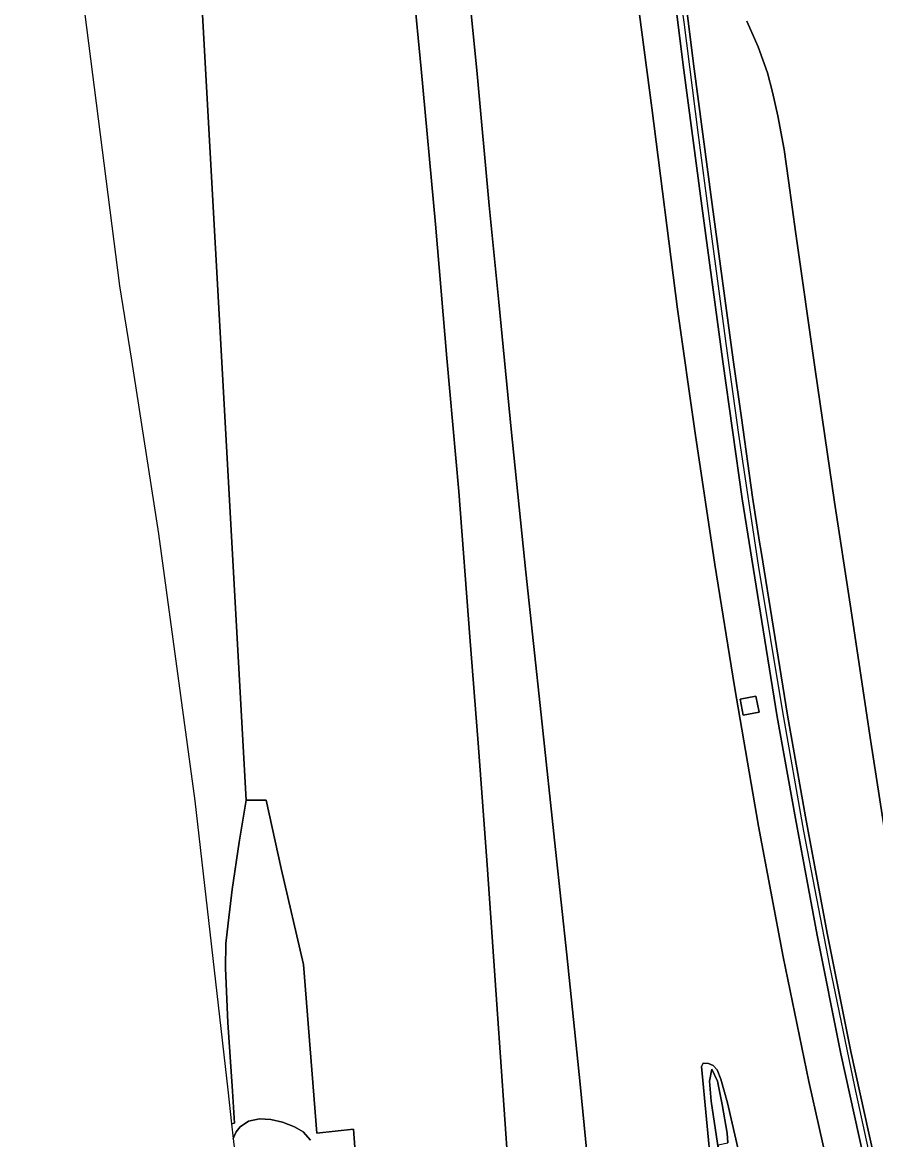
# Model space of a CAD drawing. Extents: x 157648 to 158502, y 379212 to 380938.
# Drawn here: x 157957.5 to 158041.7, y 379995.1 to 380105.4 of the extents above; entities that cross this region are included whole.
import ezdxf

# ---------------------------------------------------------------- set-up
doc = ezdxf.new("R2010")
doc.units = 0
for name, color, linetype in [('IMGEO_Berm_groen', 7, 'Continuous'), ('IMGEO_Geluidsscherm', 7, 'Continuous'), ('IMGEO_Grasland_overig', 7, 'Continuous'), ('IMGEO_Muur', 7, 'Continuous'), ('IMGEO_Rijbaan_autosnelweg', 7, 'Continuous'), ('IMGEO_Rijbaan_autoweg', 7, 'Continuous'), ('IMGEO_Terreindeel_gesloten', 7, 'Continuous')]:
    doc.layers.add(name, color=color, linetype=linetype)

msp = doc.modelspace()

# ---------------------------------------------------------------- linework, layer by layer
at = {"layer": 'IMGEO_Berm_groen'}
for points in [[(157995.34, 380116.53), (157996.85, 380100.81), (157998.28, 380085.48), (157999.4, 380072.25), (158000.57, 380059.07), (158001.66, 380044.74), (158002.5, 380034.24), (158003.37, 380022.21), (158004.37, 380007.95), (158005.44, 379992.36)], [(158040.55, 379993.26), (158038.28, 380003.56), (158035.94, 380015.28), (158033.8, 380026.79), (158032.01, 380036.84), (158030.61, 380045.41), (158028.55, 380058.36), (158026.64, 380071.93), (158024.58, 380087.29), (158022.72, 380101.18), (158021.06, 380114.68)], [(158022.08, 380114.8), (158023.74, 380101.31), (158025.6, 380087.43), (158027.67, 380072.07), (158028.47, 380066.35), (158029.56, 380058.51), (158030.27, 380054.07), (158030.42, 380053.15), (158031.63, 380045.57), (158033.03, 380037.01), (158034.81, 380026.97), (158036.95, 380015.47), (158039.29, 380003.77), (158041.56, 379993.48)], [(158013.62, 379989.77), (158012.55, 380000.57), (158011.23, 380013.34), (158010.14, 380023.73), (158008.7, 380037.02), (158007.2, 380051.13), (158005.75, 380065.23), (158004.54, 380077.78), (158003.57, 380087.32), (158002.39, 380100.33), (158001.17, 380112.57)], [(158017.89, 380110.19), (158019.63, 380096.95), (158022.18, 380077.07), (158023.9, 380064.84), (158025.87, 380051.88), (158027.78, 380039.81), (158030.16, 380026.05), (158032.61, 380013.14), (158035.14, 380000.81), (158038.2, 379987.2)], [(158048.67, 379989.68), (158046.8, 380000.87), (158044.99, 380011.27), (158043.26, 380021.43), (158041.24, 380034.36), (158039.21, 380047.97), (158037.68, 380058.04), (158035.77, 380071.13), (158033.86, 380084.52), (158033.12, 380089.79), (158032.71, 380092.84), (158032.08, 380096.17), (158031.56, 380098.51), (158031.05, 380100.43), (158030.14, 380102.98), (158029, 380105.53)], [(157990.63, 379990.34), (157990.2, 379996.13), (157986.57, 379995.73), (157985.26, 380012.39), (157983.04, 380021.84), (157981.58, 380028.6), (157979.6, 380028.61), (157978.89, 380024.45), (157978.22, 380019.77), (157977.82, 380016.46), (157977.57, 380014.45), (157977.55, 380012.03), (157977.78, 380006.66), (157978.25, 379999.86), (157978.45, 379996.7), (157978.16, 379996.66), (157978.32, 379995.19), (157978.61, 379995.85), (157978.99, 379996.35), (157979.83, 379996.9), (157980.92, 379997.13), (157982.03, 379997.07), (157983.19, 379996.81), (157984.37, 379996.36), (157985.23, 379995.85), (157985.93, 379995.02)], [(158028.64, 379991.96), (158027.12, 379998.71), (158026.46, 380001.04), (158026.08, 380001.97), (158025.68, 380002.39), (158025.23, 380002.61), (158024.7, 380002.62), (158024.54, 380002.32), (158025.54, 379991.9)], [(158026.83, 379989.85), (158025.49, 379998.87), (158025.34, 380000.85), (158025.56, 380002.03), (158026.12, 380000.85), (158026.58, 379998.56), (158027.07, 379995.72), (158027.15, 379994.78)]]:
    msp.add_lwpolyline(points, dxfattribs=at)
for points in [[(158028.34, 380038.58), (158029.91, 380038.88), (158030.22, 380037.29), (158028.65, 380036.98)], [(158027.15, 379994.78), (158027.07, 379995.72), (158026.58, 379998.56), (158026.12, 380000.85), (158025.56, 380002.03), (158025.34, 380000.85), (158025.49, 379998.87), (158026.83, 379989.85), (158028.03, 379978.12), (158029.19, 379970.77), (158030.4, 379966.18), (158030.47, 379970.52), (158030.08, 379972.81), (158029.8, 379975.98), (158029.24, 379979.98), (158029.19, 379981.78), (158028.93, 379985.04), (158028.08, 379988.92), (158027.31, 379992.87), (158027.28, 379993.19), (158026.52, 379993.01), (158026.17, 379994.56)]]:
    msp.add_lwpolyline(points, close=True, dxfattribs=at)
at = {"layer": 'IMGEO_Geluidsscherm'}
msp.add_lwpolyline([(158045.01, 379976.17), (158044.56, 379977.79), (158042.03, 379989.43), (158039.68, 380000.33), (158037.21, 380012.26), (158034.64, 380025.54), (158032.58, 380037.31), (158030.18, 380051.82), (158028.21, 380064.72), (158026.96, 380073.71), (158025.51, 380084.51), (158024.22, 380094.53), (158022.83, 380105.43), (158021.33, 380115.87), (158020.1, 380126.68), (158018.67, 380139.23), (158017.36, 380151.88), (158016.66, 380158.16), (158016.1, 380163.1)], dxfattribs=at)
at = {"layer": 'IMGEO_Grasland_overig'}
msp.add_lwpolyline([(157985.93, 379995.02), (157985.23, 379995.85), (157984.37, 379996.36), (157983.19, 379996.81), (157982.03, 379997.07), (157980.92, 379997.13), (157979.83, 379996.9), (157978.99, 379996.35), (157978.61, 379995.85), (157978.32, 379995.19), (157980.16, 379979.05)], dxfattribs=at)
at = {"layer": 'IMGEO_Muur'}
for points in [[(158021.06, 380114.68), (158022.72, 380101.18), (158024.58, 380087.29), (158026.64, 380071.93), (158028.55, 380058.36), (158030.61, 380045.41), (158032.01, 380036.84), (158033.8, 380026.79), (158035.94, 380015.28), (158038.28, 380003.56), (158040.55, 379993.26)], [(158041.56, 379993.48), (158039.29, 380003.77), (158036.95, 380015.47), (158034.81, 380026.97), (158033.03, 380037.01), (158031.63, 380045.57), (158030.42, 380053.15), (158030.27, 380054.07), (158029.56, 380058.51), (158028.47, 380066.35), (158027.67, 380072.07), (158025.6, 380087.43), (158023.74, 380101.31), (158022.08, 380114.8)]]:
    msp.add_lwpolyline(points, dxfattribs=at)
at = {"layer": 'IMGEO_Rijbaan_autosnelweg'}
for points in [[(157973.55, 380137.59), (157979.6, 380028.61), (157981.58, 380028.6), (157983.04, 380021.84), (157985.26, 380012.39), (157986.57, 379995.73), (157990.2, 379996.13), (157990.63, 379990.34)], [(158005.44, 379992.36), (158004.37, 380007.95), (158003.37, 380022.21), (158002.5, 380034.24), (158001.66, 380044.74), (158000.57, 380059.07), (157999.4, 380072.25), (157998.28, 380085.48), (157996.85, 380100.81), (157995.34, 380116.53)], [(158001.17, 380112.57), (158002.39, 380100.33), (158003.57, 380087.32), (158004.54, 380077.78), (158005.75, 380065.23), (158007.2, 380051.13), (158008.7, 380037.02), (158010.14, 380023.73), (158011.23, 380013.34), (158012.55, 380000.57), (158013.62, 379989.77)], [(158038.2, 379987.2), (158035.14, 380000.81), (158032.61, 380013.14), (158030.16, 380026.05), (158027.78, 380039.81), (158025.87, 380051.88), (158023.9, 380064.84), (158022.18, 380077.07), (158019.63, 380096.95), (158017.89, 380110.19)], [(158025.54, 379991.9), (158024.54, 380002.32), (158024.7, 380002.62), (158025.23, 380002.61), (158025.68, 380002.39), (158026.08, 380001.97), (158026.46, 380001.04), (158027.12, 379998.71), (158028.64, 379991.96)]]:
    msp.add_lwpolyline(points, dxfattribs=at)
at = {"layer": 'IMGEO_Rijbaan_autoweg'}
for points in [[(157957.5, 380154.4), (157967.1, 380079.4), (157968.26, 380072.04), (157970.95, 380054.9), (157974.52, 380028.54), (157977.78, 380000), (157978.16, 379996.66), (157978.45, 379996.7), (157978.25, 379999.86), (157977.78, 380006.66), (157977.55, 380012.03), (157977.57, 380014.45), (157977.82, 380016.46), (157978.22, 380019.77), (157978.89, 380024.45), (157979.6, 380028.61), (157973.55, 380137.59)], [(158029, 380105.53), (158030.14, 380102.98), (158031.05, 380100.43), (158031.56, 380098.51), (158032.08, 380096.17), (158032.71, 380092.84), (158033.12, 380089.79), (158033.86, 380084.52), (158035.77, 380071.13), (158037.68, 380058.04), (158039.21, 380047.97), (158041.24, 380034.36), (158043.26, 380021.43), (158044.99, 380011.27), (158046.8, 380000.87), (158048.67, 379989.68)]]:
    msp.add_lwpolyline(points, dxfattribs=at)
at = {"layer": 'IMGEO_Terreindeel_gesloten'}
msp.add_lwpolyline([(158028.34, 380038.58), (158028.65, 380036.98), (158030.22, 380037.29), (158029.91, 380038.88)], close=True, dxfattribs=at)

doc.saveas('drawing.dxf')
